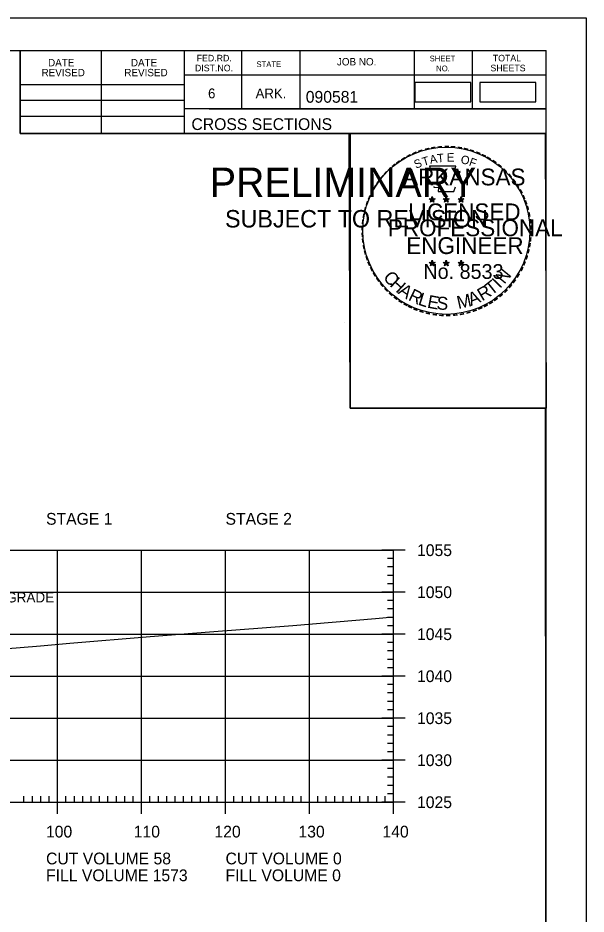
# Model space of a CAD drawing. Extents: x 1322838 to 1324533, y 339903 to 351025.
# Drawn here: x 1323799 to 1323866.6, y 347078.5 to 347185.2 of the extents above; entities that cross this region are included whole.
import ezdxf

# ---------------------------------------------------------------- set-up
doc = ezdxf.new("R2010")
doc.units = 0
for name, color, linetype in [('R_Axis', 7, 'Continuous'), ('R_Axis Annot', 7, 'Continuous'), ('R_Border', 7, 'Continuous'), ('R_Border PE', 7, 'Continuous'), ('R_Border Prem', 7, 'Continuous'), ('R_Drive', 7, 'Continuous'), ('R_Exist Surface', 7, 'Continuous'), ('R_Grid', 7, 'Continuous'), ('R_No Plot', 7, 'Continuous')]:
    doc.layers.add(name, color=color, linetype=linetype)

msp = doc.modelspace()

# ---------------------------------------------------------------- linework, layer by layer
at = {"layer": 'R_Axis'}
for p, q in [((1323845.12, 347121.84), (1323842.32, 347121.84)), ((1323843.72, 347091.84), (1323843.72, 347121.84)), ((1323843.72, 347120.84), (1323843.02, 347120.84)), ((1323843.72, 347119.84), (1323843.02, 347119.84)), ((1323843.72, 347118.84), (1323843.02, 347118.84)), ((1323843.72, 347117.84), (1323843.02, 347117.84)), ((1323845.12, 347116.84), (1323842.32, 347116.84)), ((1323843.72, 347115.84), (1323843.02, 347115.84)), ((1323843.72, 347114.84), (1323843.02, 347114.84)), ((1323843.72, 347113.84), (1323843.02, 347113.84)), ((1323843.72, 347112.84), (1323843.02, 347112.84)), ((1323845.12, 347111.84), (1323842.32, 347111.84)), ((1323843.72, 347110.84), (1323843.02, 347110.84)), ((1323843.72, 347109.84), (1323843.02, 347109.84)), ((1323843.72, 347108.84), (1323843.02, 347108.84)), ((1323843.72, 347107.84), (1323843.02, 347107.84)), ((1323845.12, 347106.84), (1323842.32, 347106.84)), ((1323843.72, 347105.84), (1323843.02, 347105.84)), ((1323843.72, 347104.84), (1323843.02, 347104.84)), ((1323843.72, 347103.84), (1323843.02, 347103.84)), ((1323843.72, 347102.84), (1323843.02, 347102.84)), ((1323845.12, 347101.84), (1323842.32, 347101.84)), ((1323843.72, 347100.84), (1323843.02, 347100.84)), ((1323843.72, 347099.84), (1323843.02, 347099.84)), ((1323843.72, 347098.84), (1323843.02, 347098.84)), ((1323843.72, 347097.84), (1323843.02, 347097.84)), ((1323845.12, 347096.84), (1323842.32, 347096.84)), ((1323843.72, 347095.84), (1323843.02, 347095.84)), ((1323843.72, 347094.84), (1323843.02, 347094.84)), ((1323803.72, 347090.44), (1323803.72, 347093.24)), ((1323813.72, 347090.44), (1323813.72, 347093.24)), ((1323823.72, 347090.44), (1323823.72, 347093.24)), ((1323833.72, 347090.44), (1323833.72, 347093.24)), ((1323843.72, 347093.84), (1323843.02, 347093.84)), ((1323843.72, 347092.84), (1323843.02, 347092.84)), ((1323843.72, 347090.44), (1323843.72, 347093.24)), ((1323563.72, 347091.84), (1323843.72, 347091.84)), ((1323799.72, 347091.84), (1323799.72, 347092.54)), ((1323800.72, 347091.84), (1323800.72, 347092.54)), ((1323801.72, 347091.84), (1323801.72, 347092.54)), ((1323802.72, 347091.84), (1323802.72, 347092.54)), ((1323804.72, 347091.84), (1323804.72, 347092.54)), ((1323805.72, 347091.84), (1323805.72, 347092.54)), ((1323806.72, 347091.84), (1323806.72, 347092.54)), ((1323807.72, 347091.84), (1323807.72, 347092.54)), ((1323808.72, 347091.84), (1323808.72, 347092.54)), ((1323809.72, 347091.84), (1323809.72, 347092.54)), ((1323810.72, 347091.84), (1323810.72, 347092.54)), ((1323811.72, 347091.84), (1323811.72, 347092.54)), ((1323812.72, 347091.84), (1323812.72, 347092.54)), ((1323814.72, 347091.84), (1323814.72, 347092.54)), ((1323815.72, 347091.84), (1323815.72, 347092.54)), ((1323816.72, 347091.84), (1323816.72, 347092.54)), ((1323817.72, 347091.84), (1323817.72, 347092.54)), ((1323818.72, 347091.84), (1323818.72, 347092.54)), ((1323819.72, 347091.84), (1323819.72, 347092.54)), ((1323820.72, 347091.84), (1323820.72, 347092.54)), ((1323821.72, 347091.84), (1323821.72, 347092.54)), ((1323822.72, 347091.84), (1323822.72, 347092.54)), ((1323824.72, 347091.84), (1323824.72, 347092.54)), ((1323825.72, 347091.84), (1323825.72, 347092.54)), ((1323826.72, 347091.84), (1323826.72, 347092.54)), ((1323827.72, 347091.84), (1323827.72, 347092.54)), ((1323828.72, 347091.84), (1323828.72, 347092.54)), ((1323829.72, 347091.84), (1323829.72, 347092.54)), ((1323830.72, 347091.84), (1323830.72, 347092.54)), ((1323831.72, 347091.84), (1323831.72, 347092.54)), ((1323832.72, 347091.84), (1323832.72, 347092.54)), ((1323834.72, 347091.84), (1323834.72, 347092.54)), ((1323835.72, 347091.84), (1323835.72, 347092.54)), ((1323836.72, 347091.84), (1323836.72, 347092.54)), ((1323837.72, 347091.84), (1323837.72, 347092.54)), ((1323838.72, 347091.84), (1323838.72, 347092.54)), ((1323839.72, 347091.84), (1323839.72, 347092.54)), ((1323840.72, 347091.84), (1323840.72, 347092.54)), ((1323841.72, 347091.84), (1323841.72, 347092.54)), ((1323845.12, 347091.84), (1323842.32, 347091.84)), ((1323842.72, 347091.84), (1323842.72, 347092.54))]:
    msp.add_line(p, q, dxfattribs=at)
at = {"layer": 'R_Border'}
for p, q in [((1323545.72, 347181.3), (1323861.9, 347181.3)), ((1323799.26, 347171.42), (1323799.26, 347181.3)), ((1323808.94, 347171.42), (1323808.94, 347181.3)), ((1323818.8, 347181.3), (1323818.8, 347171.42)), ((1323825.64, 347181.3), (1323825.64, 347174.36)), ((1323832.58, 347181.3), (1323832.58, 347174.36)), ((1323846.16, 347181.3), (1323846.16, 347174.36)), ((1323853.1, 347181.3), (1323853.1, 347174.36)), ((1323861.9, 346975.84), (1323861.9, 347181.3)), ((1323861.9, 347178.36), (1323818.8, 347178.36)), ((1323861.9, 347178.38), (1323861.9, 347178.38)), ((1323799.26, 347177.28), (1323818.8, 347177.28)), ((1323799.26, 347175.42), (1323818.8, 347175.42)), ((1323861.9, 347174.36), (1323818.8, 347174.36)), ((1323821.76, 347174.36), (1323861.9, 347174.36)), ((1323799.26, 347173.48), (1323818.8, 347173.48)), ((1323861.9, 347171.42), (1323799.26, 347171.42))]:
    msp.add_line(p, q, dxfattribs=at)
at = {"layer": 'R_Border PE'}
for p, q in [((1323847.98, 347163.67), (1323848.33, 347163.56)), ((1323847.98, 347163.67), (1323848.23, 347163.63)), ((1323847.98, 347163.67), (1323848.22, 347163.55)), ((1323848.11, 347163.27), (1323848.33, 347163.56)), ((1323848.11, 347163.27), (1323848.24, 347163.51)), ((1323848.11, 347163.27), (1323848.33, 347163.48)), ((1323848.33, 347163.93), (1323848.29, 347163.68)), ((1323848.33, 347163.56), (1323848.33, 347163.93)), ((1323848.33, 347163.93), (1323848.38, 347163.68)), ((1323848.68, 347163.67), (1323848.33, 347163.56)), ((1323848.54, 347163.27), (1323848.33, 347163.56)), ((1323848.54, 347163.27), (1323848.33, 347163.48)), ((1323848.68, 347163.67), (1323848.39, 347163.62)), ((1323848.54, 347163.27), (1323848.41, 347163.56)), ((1323848.68, 347163.67), (1323848.47, 347163.57)), ((1323849.65, 347163.67), (1323850, 347163.56)), ((1323849.65, 347163.67), (1323849.9, 347163.63)), ((1323849.65, 347163.67), (1323849.89, 347163.55)), ((1323849.78, 347163.27), (1323850, 347163.56)), ((1323849.78, 347163.27), (1323849.91, 347163.51)), ((1323849.78, 347163.27), (1323850, 347163.48)), ((1323850, 347163.93), (1323849.96, 347163.68)), ((1323850, 347163.56), (1323850, 347163.93)), ((1323850, 347163.93), (1323850.05, 347163.68)), ((1323850.35, 347163.67), (1323850, 347163.56)), ((1323850.21, 347163.27), (1323850, 347163.56)), ((1323850.21, 347163.27), (1323850, 347163.48)), ((1323850.35, 347163.67), (1323850.06, 347163.62)), ((1323850.21, 347163.27), (1323850.08, 347163.56)), ((1323850.35, 347163.67), (1323850.14, 347163.57)), ((1323851.41, 347163.66), (1323851.76, 347163.55)), ((1323851.41, 347163.66), (1323851.67, 347163.62)), ((1323851.41, 347163.66), (1323851.65, 347163.54)), ((1323851.55, 347163.25), (1323851.76, 347163.55)), ((1323851.55, 347163.25), (1323851.67, 347163.5)), ((1323851.55, 347163.25), (1323851.76, 347163.47)), ((1323851.76, 347163.92), (1323851.72, 347163.66)), ((1323851.76, 347163.55), (1323851.76, 347163.92)), ((1323851.76, 347163.92), (1323851.81, 347163.67)), ((1323852.11, 347163.66), (1323851.76, 347163.55)), ((1323851.98, 347163.25), (1323851.76, 347163.55)), ((1323851.98, 347163.25), (1323851.76, 347163.47)), ((1323852.11, 347163.66), (1323851.82, 347163.61)), ((1323851.98, 347163.25), (1323851.84, 347163.54)), ((1323852.11, 347163.66), (1323851.91, 347163.56)), ((1323847.98, 347156.1), (1323848.33, 347155.99)), ((1323847.98, 347156.1), (1323848.23, 347156.06)), ((1323847.98, 347156.1), (1323848.21, 347155.98)), ((1323848.11, 347155.69), (1323848.33, 347155.99)), ((1323848.11, 347155.69), (1323848.24, 347155.94)), ((1323848.11, 347155.69), (1323848.32, 347155.91)), ((1323848.33, 347156.35), (1323848.28, 347156.1)), ((1323848.54, 347155.69), (1323848.32, 347155.91)), ((1323848.33, 347155.99), (1323848.33, 347156.35)), ((1323848.33, 347156.35), (1323848.37, 347156.1)), ((1323848.67, 347156.1), (1323848.33, 347155.99)), ((1323848.54, 347155.69), (1323848.33, 347155.99)), ((1323848.67, 347156.1), (1323848.39, 347156.05)), ((1323848.54, 347155.69), (1323848.4, 347155.98)), ((1323848.67, 347156.1), (1323848.47, 347156)), ((1323849.65, 347156.1), (1323849.99, 347155.99)), ((1323849.65, 347156.1), (1323849.9, 347156.06)), ((1323849.65, 347156.1), (1323849.88, 347155.98)), ((1323849.78, 347155.69), (1323849.99, 347155.99)), ((1323849.78, 347155.69), (1323849.9, 347155.94)), ((1323849.78, 347155.69), (1323849.99, 347155.91)), ((1323849.99, 347156.35), (1323849.95, 347156.1)), ((1323849.99, 347155.99), (1323849.99, 347156.35)), ((1323849.99, 347156.35), (1323850.04, 347156.1)), ((1323850.34, 347156.1), (1323849.99, 347155.99)), ((1323850.21, 347155.69), (1323849.99, 347155.99)), ((1323850.21, 347155.69), (1323849.99, 347155.91)), ((1323850.34, 347156.1), (1323850.06, 347156.05)), ((1323850.21, 347155.69), (1323850.07, 347155.98)), ((1323850.34, 347156.1), (1323850.14, 347156)), ((1323851.41, 347156.09), (1323851.76, 347155.98)), ((1323851.41, 347156.09), (1323851.67, 347156.05)), ((1323851.41, 347156.09), (1323851.65, 347155.97)), ((1323851.55, 347155.68), (1323851.76, 347155.98)), ((1323851.55, 347155.68), (1323851.67, 347155.93)), ((1323851.55, 347155.68), (1323851.76, 347155.9)), ((1323851.76, 347156.34), (1323851.72, 347156.09)), ((1323851.76, 347155.98), (1323851.76, 347156.34)), ((1323851.76, 347156.34), (1323851.81, 347156.09)), ((1323852.11, 347156.09), (1323851.76, 347155.98)), ((1323851.97, 347155.68), (1323851.76, 347155.98)), ((1323851.97, 347155.68), (1323851.76, 347155.9)), ((1323852.11, 347156.09), (1323851.82, 347156.04)), ((1323851.97, 347155.68), (1323851.84, 347155.97)), ((1323852.11, 347156.09), (1323851.9, 347155.99))]:
    msp.add_line(p, q, dxfattribs=at)
for points in [[(1323848.02, 347167.55), (1323848.29, 347166.72)], [(1323851.53, 347166.63), (1323851.67, 347166.91), (1323850.99, 347166.89), (1323851.14, 347167.55), (1323848.02, 347167.55)], [(1323848.51, 347165.13), (1323848.51, 347165.04), (1323849.08, 347165.02), (1323849.02, 347164.55), (1323850.89, 347164.55), (1323851.09, 347165.09)], [(1323848.33, 347163.93), (1323848.54, 347163.27), (1323847.98, 347163.67), (1323848.68, 347163.67), (1323848.11, 347163.27), (1323848.33, 347163.93)], [(1323850, 347163.93), (1323850.21, 347163.27), (1323849.65, 347163.67), (1323850.35, 347163.67), (1323849.78, 347163.27), (1323850, 347163.93)], [(1323851.76, 347163.92), (1323851.98, 347163.25), (1323851.41, 347163.66), (1323852.11, 347163.66), (1323851.55, 347163.25), (1323851.76, 347163.92)], [(1323848.33, 347156.35), (1323848.54, 347155.69), (1323847.98, 347156.1), (1323848.67, 347156.1), (1323848.11, 347155.69), (1323848.33, 347156.35)], [(1323849.99, 347156.35), (1323850.21, 347155.69), (1323849.65, 347156.1), (1323850.34, 347156.1), (1323849.78, 347155.69), (1323849.99, 347156.35)], [(1323851.76, 347156.34), (1323851.97, 347155.68), (1323851.41, 347156.09), (1323852.11, 347156.09), (1323851.55, 347155.68), (1323851.76, 347156.34)]]:
    msp.add_lwpolyline(points, dxfattribs=at)
for centre, radius in [((1323848.33, 347163.56), 0.172), ((1323848.33, 347163.56), 0.145), ((1323848.33, 347163.56), 0.116), ((1323848.33, 347163.56), 0.0991), ((1323848.33, 347163.56), 0.0747), ((1323848.33, 347163.56), 0.0495), ((1323848.33, 347163.56), 0.0296), ((1323850, 347163.56), 0.172), ((1323850, 347163.56), 0.145), ((1323850, 347163.56), 0.116), ((1323850, 347163.56), 0.0991), ((1323850, 347163.56), 0.0747), ((1323850, 347163.56), 0.0495), ((1323850, 347163.56), 0.0296), ((1323851.76, 347163.55), 0.172), ((1323851.76, 347163.55), 0.145), ((1323851.76, 347163.55), 0.116), ((1323851.76, 347163.55), 0.0991), ((1323851.76, 347163.55), 0.0747), ((1323851.76, 347163.55), 0.0495), ((1323851.76, 347163.55), 0.0296), ((1323848.32, 347155.99), 0.172), ((1323848.32, 347155.99), 0.145), ((1323848.32, 347155.99), 0.116), ((1323848.32, 347155.99), 0.0991), ((1323848.32, 347155.99), 0.0747), ((1323848.32, 347155.99), 0.0495), ((1323848.32, 347155.99), 0.0296), ((1323849.99, 347155.99), 0.172), ((1323849.99, 347155.99), 0.145), ((1323849.99, 347155.99), 0.116), ((1323849.99, 347155.99), 0.0991), ((1323849.99, 347155.99), 0.0747), ((1323849.99, 347155.99), 0.0495), ((1323849.99, 347155.99), 0.0296), ((1323851.76, 347155.98), 0.172), ((1323851.76, 347155.98), 0.145), ((1323851.76, 347155.98), 0.116), ((1323851.76, 347155.98), 0.0991), ((1323851.76, 347155.98), 0.0747), ((1323851.76, 347155.98), 0.0495), ((1323851.76, 347155.98), 0.0296)]:
    msp.add_circle(centre, radius, dxfattribs=at)
at = {"layer": 'R_Drive'}
for points in [[(1323846.25, 347175.21), (1323852.94, 347175.21), (1323852.94, 347177.52), (1323846.25, 347177.52)], [(1323854, 347175.19), (1323860.68, 347175.19), (1323860.68, 347177.5), (1323854, 347177.5)]]:
    msp.add_lwpolyline(points, close=True, dxfattribs=at)
at = {"layer": 'R_Exist Surface'}
msp.add_lwpolyline([(1323753.73, 347103.06), (1323760.58, 347103.57), (1323762.85, 347103.95), (1323771.8, 347105.37), (1323775.52, 347106.27), (1323788.83, 347109.39), (1323788.96, 347109.4), (1323789.03, 347109.41), (1323801.69, 347110.47), (1323805.19, 347110.76), (1323814.73, 347111.56), (1323821.83, 347112.13), (1323831.75, 347112.89), (1323841.56, 347113.71), (1323843.72, 347113.89)], dxfattribs=at)
at = {"layer": 'R_Grid'}
for p, q in [((1323563.72, 347121.84), (1323843.72, 347121.84)), ((1323803.72, 347091.84), (1323803.72, 347121.84)), ((1323813.72, 347091.84), (1323813.72, 347121.84)), ((1323823.72, 347091.84), (1323823.72, 347121.84)), ((1323833.72, 347091.84), (1323833.72, 347121.84)), ((1323843.72, 347091.84), (1323843.72, 347121.84)), ((1323563.72, 347116.84), (1323843.72, 347116.84)), ((1323563.72, 347111.84), (1323843.72, 347111.84)), ((1323563.72, 347106.84), (1323843.72, 347106.84)), ((1323563.72, 347101.84), (1323843.72, 347101.84)), ((1323563.72, 347096.84), (1323843.72, 347096.84)), ((1323563.72, 347091.84), (1323843.72, 347091.84))]:
    msp.add_line(p, q, dxfattribs=at)
at = {"layer": 'R_No Plot'}
for p, q in [((1323533.31, 347185.19), (1323866.65, 347185.19)), ((1323837.93, 347148.96), (1323837.93, 347148.96))]:
    msp.add_line(p, q, dxfattribs=at)
for points in [[(1323533.31, 347185.19), (1323866.65, 347185.19), (1323866.65, 346971.86), (1323533.31, 346971.86)], [(1323779.64, 347181.3), (1323799.26, 347181.3), (1323799.26, 347171.42), (1323815.37, 347171.42), (1323838.57, 347171.42), (1323838.57, 347138.75), (1323861.77, 347138.75), (1323861.9, 346975.84), (1323545.72, 346975.84), (1323545.72, 347181.3)], [(1323838.43, 347171.42), (1323861.77, 347171.42), (1323861.91, 347138.75), (1323838.57, 347138.75)]]:
    msp.add_lwpolyline(points, close=True, dxfattribs=at)
msp.add_circle((1323850.01, 347159.86), 9.95, dxfattribs=at)

# ---------------------------------------------------------------- texts
at = {"layer": 'R_Axis Annot'}
for s, p in [('STAGE 1', (1323802.35, 347124.87)), ('STAGE 2', (1323823.72, 347124.87)), ('1055', (1323846.52, 347121.14)), ('1050', (1323846.52, 347116.14)), ('1045', (1323846.52, 347111.14)), ('1040', (1323846.52, 347106.14)), ('1035', (1323846.52, 347101.14)), ('1030', (1323846.52, 347096.14)), ('1025', (1323846.52, 347091.14)), ('100', (1323802.34, 347087.64)), ('110', (1323812.79, 347087.64)), ('120', (1323822.4, 347087.64)), ('130', (1323832.4, 347087.64)), ('140', (1323842.4, 347087.64)), ('CUT VOLUME 58', (1323802.35, 347084.44)), ('CUT VOLUME 0', (1323823.72, 347084.44)), ('FILL VOLUME 1573', (1323802.35, 347082.44)), ('FILL VOLUME 0', (1323823.72, 347082.44))]:
    msp.add_text(s, height=1.4, dxfattribs=at).set_placement(p)
at = {"layer": 'R_Border'}
for s, height, p in [('DATE', 0.879, (1323802.59, 347179.43)), ('DATE', 0.879, (1323812.45, 347179.43)), ('FED.RD.', 0.782, (1323820.28, 347180.02)), ('JOB NO.', 0.879, (1323836.98, 347179.54)), ('SHEET', 0.684, (1323848.02, 347180.02)), ('TOTAL', 0.782, (1323855.54, 347180.02)), ('DIST.NO.', 0.782, (1323820.08, 347178.84)), ('STATE', 0.684, (1323827.4, 347179.34)), ('NO.', 0.684, (1323848.8, 347178.84)), ('SHEETS', 0.782, (1323855.26, 347178.84)), ('REVISED', 0.879, (1323801.81, 347178.25)), ('REVISED', 0.879, (1323811.67, 347178.25)), ('6', 1.17, (1323821.64, 347175.62)), ('ARK.', 1.172, (1323827.3, 347175.62)), ('090581', 1.4, (1323833.27, 347175.1)), ('CROSS SECTIONS', 1.4, (1323819.66, 347171.85))]:
    msp.add_text(s, height=height, rotation=360, dxfattribs=at).set_placement(p)
at = {"layer": 'R_Border PE'}
for s, height, rotation, p in [('-', 1.6, 13.6301, (1323847.52, 347168.92)), ('-', 1.6, 10.2193, (1323848.2, 347169.08)), ('-', 1.6, 5.8968, (1323848.93, 347169.19)), ('-', 1.6, 0.1862, (1323849.7, 347169.26)), ('-', 1.6, 357.743, (1323850.42, 347169.25)), ('-', 1.6, 352.1617, (1323851.17, 347169.19)), ('-', 1.6, 347.2049, (1323851.88, 347169.08)), ('-', 1.6, 34.0636, (1323844.91, 347167.72)), ('-', 1.6, 28.7918, (1323845.5, 347168.09)), ('-', 1.6, 24.3072, (1323846.14, 347168.41)), ('-', 1.6, 19.1761, (1323846.77, 347168.68)), ('T', 1, 16.4036, (1323847.29, 347167.56)), ('A', 1, 11.2132, (1323848.12, 347167.81)), ('T', 1, 6.0228, (1323848.97, 347167.98)), ('E', 1, 0.8323, (1323850.07, 347168.09)), ('O', 1, 350.4515, (1323851.67, 347167.88)), ('F', 1, 340.0707, (1323852.63, 347167.65)), ('-', 1.6, 342.3362, (1323852.52, 347168.93)), ('-', 1.6, 337.8551, (1323853.25, 347168.7)), ('-', 1.6, 334.1211, (1323853.89, 347168.43)), ('-', 1.6, 329.6409, (1323854.46, 347168.15)), ('-', 1.6, 38.9507, (1323843.85, 347166.95)), ('-', 1.6, 36.2317, (1323844.33, 347167.33)), ('S', 1, 21.594, (1323846.38, 347167.23)), ('-', 1.6, 325.8627, (1323855.11, 347167.79)), ('-', 1.6, 320.5297, (1323855.72, 347167.36)), ('-', 1.6, 50.6142, (1323842.57, 347165.57)), ('-', 1.6, 48.423, (1323842.97, 347166.05)), ('-', 1.6, 42.9622, (1323843.42, 347166.53)), ('ARKANSAS', 2, 360, (1323844.87, 347165.26)), ('-', 1.6, 315.5786, (1323856.32, 347166.87)), ('-', 1.6, 309.8797, (1323856.89, 347166.32)), ('-', 1.6, 58.0706, (1323841.83, 347164.47)), ('-', 1.6, 54.2325, (1323842.15, 347165)), ('-', 1.6, 306.6522, (1323857.41, 347165.72)), ('-', 1.4, 303.6753, (1323857.9, 347165.15)), ('-', 1.6, 62.8713, (1323841.52, 347163.86)), ('-', 1.6, 299.6684, (1323858.22, 347164.55)), ('-', 1.6, 72.3945, (1323841.04, 347162.62)), ('-', 1.6, 67.7743, (1323841.26, 347163.25)), ('DWB', 0.01, 360, (1323848.32, 347163.56)), ('DWB', 0.01, 360, (1323849.99, 347163.56)), ('DWB', 0.01, 360, (1323851.75, 347163.55)), ('-', 1.6, 294.6628, (1323858.54, 347163.93)), ('-', 1.6, 290.5728, (1323858.8, 347163.36)), ('-', 1.6, 75.461, (1323840.84, 347161.91)), ('LICENSED', 2, 360, (1323845.47, 347161.11)), ('-', 1.6, 285.1233, (1323859.03, 347162.78)), ('-', 1.6, 85.1863, (1323840.63, 347160.5)), ('-', 1.6, 81.2013, (1323840.71, 347161.19)), ('PROFESSIONAL', 2, 360, (1323843.05, 347159.21)), ('-', 1.6, 280.5493, (1323859.23, 347162.04)), ('-', 1.6, 276.5962, (1323859.39, 347161.27)), ('-', 1.6, 89.0622, (1323840.61, 347159.8)), ('-', 1.6, 274.3301, (1323859.45, 347160.55)), ('-', 1.6, 94.1959, (1323840.64, 347159.08)), ('ENGINEER', 2, 360, (1323845.24, 347157.09)), ('-', 1.6, 263.5172, (1323859.47, 347159.25)), ('-', 1.6, 269.9407, (1323859.49, 347159.91)), ('-', 1.6, 98.9479, (1323840.72, 347158.41)), ('-', 1.6, 101.7149, (1323840.85, 347157.68)), ('-', 1.6, 260.9953, (1323859.4, 347158.59)), ('-', 1.6, 105.4578, (1323841.01, 347157.08)), ('-', 1.6, 109.0874, (1323841.23, 347156.45)), ('-', 1.6, 252.8681, (1323859.11, 347157.2)), ('-', 1.6, 255.7626, (1323859.29, 347157.92)), ('-', 1.6, 114.0643, (1323841.48, 347155.85)), ('No. 8533', 1.757, 360, (1323847.28, 347154.13)), ('DWB', 0.01, 360, (1323848.31, 347155.98)), ('DWB', 0.01, 360, (1323849.98, 347155.99)), ('DWB', 0.01, 360, (1323851.75, 347155.98)), ('-', 1.6, 247.8887, (1323858.88, 347156.52)), ('-', 1.6, 115.7289, (1323841.79, 347155.24)), ('-', 1.6, 120.4471, (1323842.14, 347154.65)), ('C', 1.54, 309.9548, (1323842.4, 347154.28)), ('N', 1.54, 50.7834, (1323856.91, 347153.43)), ('-', 1.6, 239.0712, (1323858.23, 347155.14)), ('-', 1.6, 244.6197, (1323858.62, 347155.89)), ('-', 1.6, 125.8934, (1323842.55, 347154.09)), ('-', 1.6, 130.7181, (1323843.01, 347153.54)), ('H', 1.54, 317.3873, (1323843.19, 347153.34)), ('T', 1.54, 38.428, (1323855.38, 347152.1)), ('I', 1.54, 46.3033, (1323856.39, 347152.91)), ('-', 1.6, 233.8452, (1323857.82, 347154.49)), ('-', 1.6, 134.2238, (1323843.53, 347152.99)), ('A', 1.54, 325.5578, (1323844.18, 347152.44)), ('R', 1.54, 334.3187, (1323845.38, 347151.64)), ('A', 1.54, 21.7918, (1323852.94, 347150.89)), ('R', 1.54, 30.5528, (1323854.27, 347151.44)), ('-', 1.6, 225.7653, (1323856.92, 347153.36)), ('-', 1.6, 231.2538, (1323857.39, 347153.92)), ('-', 1.6, 138.9338, (1323844.05, 347152.53)), ('-', 1.6, 144.6463, (1323844.61, 347152.12)), ('-', 1.6, 148.0898, (1323845.17, 347151.75)), ('L', 1.54, 342.194, (1323846.55, 347151.08)), ('E', 1.54, 349.3312, (1323847.66, 347150.72)), ('S', 1.54, 356.4684, (1323848.82, 347150.5)), ('M', 1.54, 12.4404, (1323851.44, 347150.53)), ('-', 1.6, 212.2491, (1323855.31, 347151.99)), ('-', 1.6, 215.7363, (1323855.84, 347152.38)), ('-', 1.6, 221.0851, (1323856.39, 347152.85)), ('-', 1.6, 151.5704, (1323845.75, 347151.43)), ('-', 1.6, 154.6002, (1323846.27, 347151.18)), ('-', 1.6, 158.5612, (1323846.89, 347150.92)), ('-', 1.6, 200.7184, (1323853.51, 347151.05)), ('-', 1.6, 204.2516, (1323854.13, 347151.33)), ('-', 1.6, 207.3568, (1323854.75, 347151.64)), ('-', 1.6, 162.7983, (1323847.58, 347150.71)), ('-', 1.6, 167.5555, (1323848.29, 347150.55)), ('-', 1.6, 173.1155, (1323849.07, 347150.44)), ('-', 1.6, 176.5183, (1323849.81, 347150.38)), ('-', 1.6, 181.5918, (1323850.56, 347150.4)), ('-', 1.6, 185.8167, (1323851.37, 347150.48)), ('-', 1.6, 191.2858, (1323852.1, 347150.61)), ('-', 1.6, 195.4743, (1323852.83, 347150.81))]:
    msp.add_text(s, height=height, rotation=rotation, dxfattribs=at).set_placement(p)
at = {"layer": 'R_Border Prem'}
for s, height, p in [('PRELIMINARY', 3.5, (1323821.85, 347163.88)), ('DWB', 0.01, (1323822.59, 347165.73)), ('SUBJECT TO REVISION', 2.0751, (1323823.66, 347160.25))]:
    msp.add_text(s, height=height, rotation=360, dxfattribs=at).set_placement(p)
at = {"layer": 'R_Drive'}
msp.add_text('19.78% RT. DITCH GRADE', height=1.2, dxfattribs=at).set_placement((1323783.34, 347115.62))

doc.saveas('drawing.dxf')
